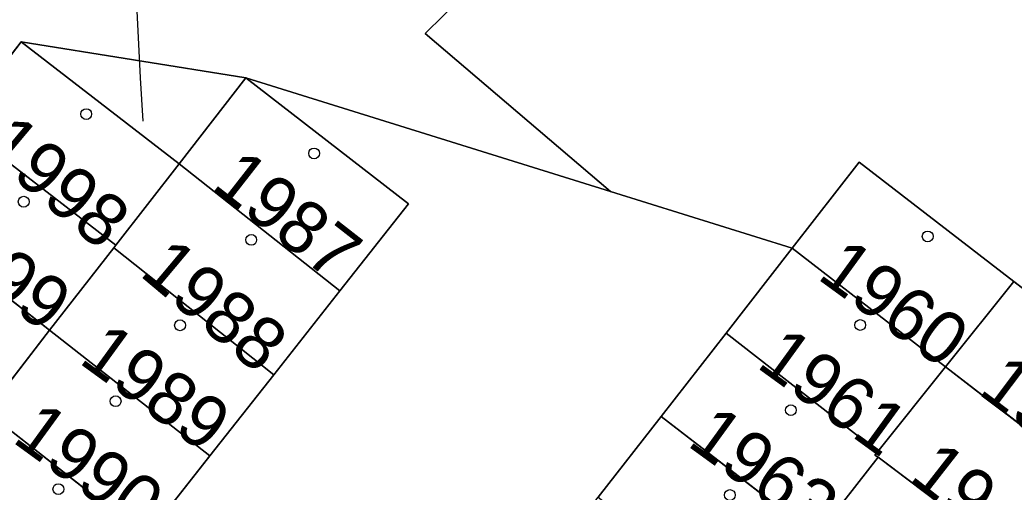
# Model space of a CAD drawing. Extents: x -689422 to -685210, y -987725 to -982160.
# Drawn here: x -686962.69 to -686930.58, y -984997.03 to -984981.78 of the extents above; entities that cross this region are included whole.
import ezdxf

# ---------------------------------------------------------------- set-up
doc = ezdxf.new("R2010")
doc.units = 0
for name, color, linetype in [('KN_Budovy', 7, 'Continuous'), ('KN_Hranice_parcel', 7, 'Continuous'), ('KN_Parcelni cisla', 7, 'Continuous'), ('KN_Parcelni cisla_sipky', 7, 'Continuous'), ('KN_Polygon parcely', 7, 'Continuous'), ('KN_Popisy_pomistni nazvy nazvy ulic', 7, 'Continuous'), ('KN_POZEMKY_OSTATNI PLOCHA', 7, 'Continuous'), ('KN_POZEMKY_TTP', 7, 'Continuous'), ('KN_POZEMKY_ZASTAVENA PLOCHA', 7, 'Continuous'), ('KN_VYUZITI_23_ostatni plocha_manipulacni plocha', 7, 'Continuous'), ('KN_VYUZITI_26_ostatni plocha_jina plocha', 7, 'Continuous'), ('KN_Značky budov', 7, 'Continuous')]:
    doc.layers.add(name, color=color, linetype=linetype)

msp = doc.modelspace()

# ---------------------------------------------------------------- linework, layer by layer
at = {"layer": 'KN_Budovy'}
for points in [[(-686964.69, -984985.12), (-686959.59, -984989.05), (-686957.54, -984986.42), (-686962.65, -984982.49), (-686963.69, -984983.83)], [(-686952.36, -984990.53), (-686950.14, -984987.72), (-686955.39, -984983.65), (-686957.54, -984986.42)], [(-686959.66, -984989.14), (-686959.59, -984989.05), (-686964.69, -984985.12), (-686966.79, -984987.83), (-686961.73, -984991.8)], [(-686954.49, -984993.24), (-686952.36, -984990.53), (-686957.54, -984986.42), (-686959.59, -984989.05), (-686959.66, -984989.14)], [(-686930.59, -984990.22), (-686935.58, -984986.37), (-686937.75, -984989.15), (-686932.79, -984992.98)], [(-686968.84, -984990.47), (-686963.77, -984994.43), (-686961.73, -984991.8), (-686966.79, -984987.83)], [(-686956.55, -984995.85), (-686954.49, -984993.24), (-686959.66, -984989.14), (-686961.73, -984991.8)], [(-686934.98, -984995.71), (-686932.79, -984992.98), (-686937.75, -984989.15), (-686939.88, -984991.89)], [(-686932.79, -984992.98), (-686927.6, -984996.99), (-686925.42, -984994.21), (-686930.59, -984990.22)], [(-686961.73, -984991.8), (-686963.77, -984994.43), (-686958.61, -984998.47), (-686956.55, -984995.85)], [(-686936.96, -984998.45), (-686934.97, -984995.9), (-686935.07, -984995.83), (-686934.98, -984995.71), (-686939.88, -984991.89), (-686941.98, -984994.58)], [(-686934.98, -984995.71), (-686935.07, -984995.83), (-686934.97, -984995.9), (-686929.79, -984999.79), (-686927.6, -984996.99), (-686932.79, -984992.98)], [(-686963.77, -984994.43), (-686965.82, -984997.06), (-686960.67, -985001.08), (-686958.61, -984998.47)], [(-686941.98, -984994.58), (-686944.01, -984997.19), (-686938.99, -985001.06), (-686936.96, -984998.45)], [(-686934.97, -984995.9), (-686936.96, -984998.45), (-686931.83, -985002.4), (-686929.79, -984999.79)]]:
    msp.add_lwpolyline(points, close=True, dxfattribs=at)
at = {"layer": 'KN_Hranice_parcel'}
for p, q in [((-686963.69, -984983.83), (-686962.65, -984982.49)), ((-686962.65, -984982.49), (-686957.54, -984986.42)), ((-686955.39, -984983.65), (-686962.65, -984982.49)), ((-686957.54, -984986.42), (-686955.39, -984983.65)), ((-686943.61, -984987.32), (-686955.39, -984983.65)), ((-686964.69, -984985.12), (-686959.59, -984989.05)), ((-686957.54, -984986.42), (-686959.59, -984989.05)), ((-686957.54, -984986.42), (-686952.36, -984990.53)), ((-686937.75, -984989.15), (-686943.61, -984987.32)), ((-686966.79, -984987.83), (-686961.73, -984991.8)), ((-686959.66, -984989.14), (-686961.73, -984991.8)), ((-686959.59, -984989.05), (-686959.66, -984989.14)), ((-686959.66, -984989.14), (-686954.49, -984993.24)), ((-686939.88, -984991.89), (-686937.75, -984989.15)), ((-686937.75, -984989.15), (-686932.79, -984992.98)), ((-686930.59, -984990.22), (-686932.79, -984992.98)), ((-686952.36, -984990.53), (-686954.49, -984993.24)), ((-686961.73, -984991.8), (-686963.77, -984994.43)), ((-686961.73, -984991.8), (-686956.55, -984995.85)), ((-686941.98, -984994.58), (-686939.88, -984991.89)), ((-686939.88, -984991.89), (-686934.98, -984995.71)), ((-686932.79, -984992.98), (-686934.98, -984995.71)), ((-686932.79, -984992.98), (-686927.6, -984996.99)), ((-686954.49, -984993.24), (-686956.55, -984995.85)), ((-686963.77, -984994.43), (-686958.61, -984998.47)), ((-686944.01, -984997.19), (-686941.98, -984994.58)), ((-686941.98, -984994.58), (-686936.96, -984998.45)), ((-686956.55, -984995.85), (-686958.61, -984998.47)), ((-686934.97, -984995.9), (-686936.96, -984998.45)), ((-686934.97, -984995.9), (-686929.79, -984999.79))]:
    msp.add_line(p, q, dxfattribs=at)
for points in [[(-686943.61, -984987.32), (-686949.6, -984982.22), (-686948.41, -984981.04)], [(-686955.39, -984983.65), (-686950.14, -984987.72), (-686952.36, -984990.53)], [(-686937.75, -984989.15), (-686935.58, -984986.37), (-686930.59, -984990.22)], [(-686930.59, -984990.22), (-686925.42, -984994.21), (-686927.6, -984996.99)], [(-686934.98, -984995.71), (-686935.07, -984995.83), (-686934.97, -984995.9)]]:
    msp.add_lwpolyline(points, dxfattribs=at)
at = {"layer": 'KN_Parcelni cisla_sipky'}
for p, q in [((-686958.79, -984983.65), (-686958.947, -984980.653)), ((-686958.71, -984985.05), (-686958.79, -984983.65))]:
    msp.add_line(p, q, dxfattribs=at)
at = {"layer": 'KN_Polygon parcely'}
for points in [[(-686917.88, -984966.68), (-686926.1, -984979.73), (-686938.98, -984971.76), (-686948.41, -984981.04), (-686949.6, -984982.22), (-686943.61, -984987.32), (-686937.75, -984989.15), (-686935.58, -984986.37), (-686930.59, -984990.22), (-686925.42, -984994.21), (-686927.6, -984996.99), (-686922.82, -985000.41), (-686916.44, -984994.31), (-686900, -984974.94), (-686905.76, -984969.33), (-686917.64, -984957.74), (-686920.39, -984961.63)], [(-686949.6, -984982.22), (-686948.41, -984981.04), (-686955.84, -984976.9), (-686972.73, -984962.51), (-686980.08, -984972.23), (-686972.44, -984978.75), (-686963.69, -984983.83), (-686962.65, -984982.49), (-686955.39, -984983.65), (-686943.61, -984987.32)], [(-686964.69, -984985.12), (-686959.59, -984989.05), (-686957.54, -984986.42), (-686962.65, -984982.49), (-686963.69, -984983.83)], [(-686955.39, -984983.65), (-686962.65, -984982.49), (-686957.54, -984986.42)], [(-686952.36, -984990.53), (-686950.14, -984987.72), (-686955.39, -984983.65), (-686957.54, -984986.42)], [(-686961.73, -984991.8), (-686959.66, -984989.14), (-686959.59, -984989.05), (-686964.69, -984985.12), (-686966.79, -984987.83)], [(-686959.66, -984989.14), (-686954.49, -984993.24), (-686952.36, -984990.53), (-686957.54, -984986.42), (-686959.59, -984989.05)], [(-686932.79, -984992.98), (-686930.59, -984990.22), (-686935.58, -984986.37), (-686937.75, -984989.15)], [(-686966.79, -984987.83), (-686968.84, -984990.47), (-686963.77, -984994.43), (-686961.73, -984991.8)], [(-686956.55, -984995.85), (-686954.49, -984993.24), (-686959.66, -984989.14), (-686961.73, -984991.8)], [(-686939.88, -984991.89), (-686934.98, -984995.71), (-686932.79, -984992.98), (-686937.75, -984989.15)], [(-686930.59, -984990.22), (-686932.79, -984992.98), (-686927.6, -984996.99), (-686925.42, -984994.21)], [(-686963.77, -984994.43), (-686958.61, -984998.47), (-686956.55, -984995.85), (-686961.73, -984991.8)], [(-686941.98, -984994.58), (-686936.96, -984998.45), (-686934.97, -984995.9), (-686935.07, -984995.83), (-686934.98, -984995.71), (-686939.88, -984991.89)], [(-686935.07, -984995.83), (-686934.97, -984995.9), (-686929.79, -984999.79), (-686927.6, -984996.99), (-686932.79, -984992.98), (-686934.98, -984995.71)], [(-686960.67, -985001.08), (-686958.61, -984998.47), (-686963.77, -984994.43), (-686965.82, -984997.06)], [(-686944.01, -984997.19), (-686938.99, -985001.06), (-686936.96, -984998.45), (-686941.98, -984994.58)], [(-686936.96, -984998.45), (-686931.83, -985002.4), (-686929.79, -984999.79), (-686934.97, -984995.9)]]:
    msp.add_lwpolyline(points, close=True, dxfattribs=at)
msp.add_lwpolyline([(-686962.31, -985020.67), (-686960.28, -985018.06), (-686958.23, -985015.44), (-686956.21, -985012.84), (-686954.18, -985010.23), (-686952.14, -985007.62), (-686950.11, -985005.01), (-686948.08, -985002.41), (-686946.04, -984999.8), (-686944.01, -984997.19), (-686941.98, -984994.58), (-686939.88, -984991.89), (-686937.75, -984989.15), (-686943.61, -984987.32), (-686955.39, -984983.65), (-686950.14, -984987.72), (-686952.36, -984990.53), (-686954.49, -984993.24), (-686956.55, -984995.85), (-686958.61, -984998.47), (-686960.67, -985001.08), (-686962.73, -985003.69)], dxfattribs=at)
at = {"layer": 'KN_POZEMKY_OSTATNI PLOCHA'}
for p, q in [((-686949.6, -984982.22), (-686948.41, -984981.04)), ((-686943.61, -984987.32), (-686949.6, -984982.22)), ((-686962.65, -984982.49), (-686955.39, -984983.65)), ((-686957.54, -984986.42), (-686962.65, -984982.49)), ((-686955.39, -984983.65), (-686957.54, -984986.42)), ((-686950.14, -984987.72), (-686955.39, -984983.65)), ((-686955.39, -984983.65), (-686943.61, -984987.32)), ((-686935.58, -984986.37), (-686937.75, -984989.15)), ((-686930.59, -984990.22), (-686935.58, -984986.37)), ((-686937.75, -984989.15), (-686943.61, -984987.32)), ((-686943.61, -984987.32), (-686937.75, -984989.15)), ((-686952.36, -984990.53), (-686950.14, -984987.72)), ((-686937.75, -984989.15), (-686939.88, -984991.89)), ((-686925.42, -984994.21), (-686930.59, -984990.22)), ((-686954.49, -984993.24), (-686952.36, -984990.53)), ((-686939.88, -984991.89), (-686941.98, -984994.58)), ((-686956.55, -984995.85), (-686954.49, -984993.24)), ((-686941.98, -984994.58), (-686944.01, -984997.19)), ((-686958.61, -984998.47), (-686956.55, -984995.85))]:
    msp.add_line(p, q, dxfattribs=at)
at = {"layer": 'KN_POZEMKY_TTP'}
for p, q in [((-686948.41, -984981.04), (-686949.6, -984982.22)), ((-686949.6, -984982.22), (-686943.61, -984987.32)), ((-686962.65, -984982.49), (-686963.69, -984983.83)), ((-686955.39, -984983.65), (-686962.65, -984982.49)), ((-686943.61, -984987.32), (-686955.39, -984983.65))]:
    msp.add_line(p, q, dxfattribs=at)
at = {"layer": 'KN_POZEMKY_ZASTAVENA PLOCHA'}
for p, q in [((-686963.69, -984983.83), (-686962.65, -984982.49)), ((-686962.65, -984982.49), (-686957.54, -984986.42)), ((-686957.54, -984986.42), (-686955.39, -984983.65)), ((-686955.39, -984983.65), (-686950.14, -984987.72)), ((-686964.69, -984985.12), (-686959.59, -984989.05)), ((-686959.59, -984989.05), (-686964.69, -984985.12)), ((-686959.59, -984989.05), (-686957.54, -984986.42)), ((-686957.54, -984986.42), (-686959.59, -984989.05)), ((-686952.36, -984990.53), (-686957.54, -984986.42)), ((-686957.54, -984986.42), (-686952.36, -984990.53)), ((-686937.75, -984989.15), (-686935.58, -984986.37)), ((-686935.58, -984986.37), (-686930.59, -984990.22)), ((-686961.73, -984991.8), (-686966.79, -984987.83)), ((-686966.79, -984987.83), (-686961.73, -984991.8)), ((-686950.14, -984987.72), (-686952.36, -984990.53)), ((-686959.66, -984989.14), (-686961.73, -984991.8)), ((-686961.73, -984991.8), (-686959.66, -984989.14)), ((-686959.59, -984989.05), (-686959.66, -984989.14)), ((-686959.66, -984989.14), (-686959.59, -984989.05)), ((-686954.49, -984993.24), (-686959.66, -984989.14)), ((-686959.66, -984989.14), (-686954.49, -984993.24)), ((-686939.88, -984991.89), (-686937.75, -984989.15)), ((-686937.75, -984989.15), (-686932.79, -984992.98)), ((-686932.79, -984992.98), (-686937.75, -984989.15)), ((-686932.79, -984992.98), (-686930.59, -984990.22)), ((-686930.59, -984990.22), (-686932.79, -984992.98)), ((-686930.59, -984990.22), (-686925.42, -984994.21)), ((-686952.36, -984990.53), (-686954.49, -984993.24)), ((-686963.77, -984994.43), (-686961.73, -984991.8)), ((-686961.73, -984991.8), (-686963.77, -984994.43)), ((-686961.73, -984991.8), (-686956.55, -984995.85)), ((-686956.55, -984995.85), (-686961.73, -984991.8)), ((-686941.98, -984994.58), (-686939.88, -984991.89)), ((-686934.98, -984995.71), (-686939.88, -984991.89)), ((-686939.88, -984991.89), (-686934.98, -984995.71)), ((-686934.98, -984995.71), (-686932.79, -984992.98)), ((-686932.79, -984992.98), (-686934.98, -984995.71)), ((-686927.6, -984996.99), (-686932.79, -984992.98)), ((-686932.79, -984992.98), (-686927.6, -984996.99)), ((-686954.49, -984993.24), (-686956.55, -984995.85)), ((-686963.77, -984994.43), (-686958.61, -984998.47)), ((-686958.61, -984998.47), (-686963.77, -984994.43)), ((-686944.01, -984997.19), (-686941.98, -984994.58)), ((-686941.98, -984994.58), (-686936.96, -984998.45)), ((-686936.96, -984998.45), (-686941.98, -984994.58)), ((-686956.55, -984995.85), (-686958.61, -984998.47)), ((-686936.96, -984998.45), (-686934.97, -984995.9)), ((-686934.97, -984995.9), (-686936.96, -984998.45)), ((-686935.07, -984995.83), (-686934.98, -984995.71)), ((-686934.98, -984995.71), (-686935.07, -984995.83)), ((-686934.97, -984995.9), (-686935.07, -984995.83)), ((-686935.07, -984995.83), (-686934.97, -984995.9)), ((-686929.79, -984999.79), (-686934.97, -984995.9)), ((-686934.97, -984995.9), (-686929.79, -984999.79))]:
    msp.add_line(p, q, dxfattribs=at)
at = {"layer": 'KN_VYUZITI_23_ostatni plocha_manipulacni plocha'}
for p, q in [((-686950.14, -984987.72), (-686955.39, -984983.65)), ((-686955.39, -984983.65), (-686943.61, -984987.32)), ((-686943.61, -984987.32), (-686937.75, -984989.15)), ((-686952.36, -984990.53), (-686950.14, -984987.72)), ((-686937.75, -984989.15), (-686939.88, -984991.89)), ((-686954.49, -984993.24), (-686952.36, -984990.53)), ((-686939.88, -984991.89), (-686941.98, -984994.58)), ((-686956.55, -984995.85), (-686954.49, -984993.24)), ((-686941.98, -984994.58), (-686944.01, -984997.19)), ((-686958.61, -984998.47), (-686956.55, -984995.85))]:
    msp.add_line(p, q, dxfattribs=at)
at = {"layer": 'KN_VYUZITI_26_ostatni plocha_jina plocha'}
for p, q in [((-686949.6, -984982.22), (-686948.41, -984981.04)), ((-686943.61, -984987.32), (-686949.6, -984982.22)), ((-686962.65, -984982.49), (-686955.39, -984983.65)), ((-686957.54, -984986.42), (-686962.65, -984982.49)), ((-686955.39, -984983.65), (-686957.54, -984986.42)), ((-686935.58, -984986.37), (-686937.75, -984989.15)), ((-686930.59, -984990.22), (-686935.58, -984986.37)), ((-686937.75, -984989.15), (-686943.61, -984987.32)), ((-686925.42, -984994.21), (-686930.59, -984990.22))]:
    msp.add_line(p, q, dxfattribs=at)
at = {"layer": 'KN_Značky budov'}
for centre in [(-686960.547, -984984.819), (-686953.187, -984986.089), (-686962.567, -984987.649), (-686955.217, -984988.879), (-686933.367, -984988.769), (-686957.517, -984991.639), (-686935.547, -984991.629), (-686959.597, -984994.089), (-686937.787, -984994.379), (-686961.447, -984996.929), (-686939.757, -984997.119)]:
    msp.add_circle(centre, 0.175, dxfattribs=at)

# ---------------------------------------------------------------- texts
at = {"layer": 'KN_Parcelni cisla'}
for s, rotation, p in [('1998', 320, (-686963.956, -984986.011)), ('1987', 322, (-686956.543, -984987.189)), ('1999', 324, (-686965.969, -984988.937)), ('1988', 320, (-686958.866, -984990.001)), ('1960', 324, (-686936.979, -984990.107)), ('1989', 324, (-686960.829, -984992.827)), ('1961', 324, (-686938.939, -984992.967)), ('1948', 323, (-686931.781, -984993.818)), ('1990', 324, (-686962.979, -984995.377)), ('1963', 324, (-686941.179, -984995.497)), ('1949', 322, (-686934.013, -984996.609))]:
    msp.add_text(s, height=1.7, rotation=rotation, dxfattribs=at).set_placement(p)
at = {"layer": 'KN_Popisy_pomistni nazvy nazvy ulic'}
msp.add_text('Sportovní', height=7.5, rotation=56, dxfattribs=at).set_placement((-686925.785, -985013.105))

doc.saveas('drawing.dxf')
